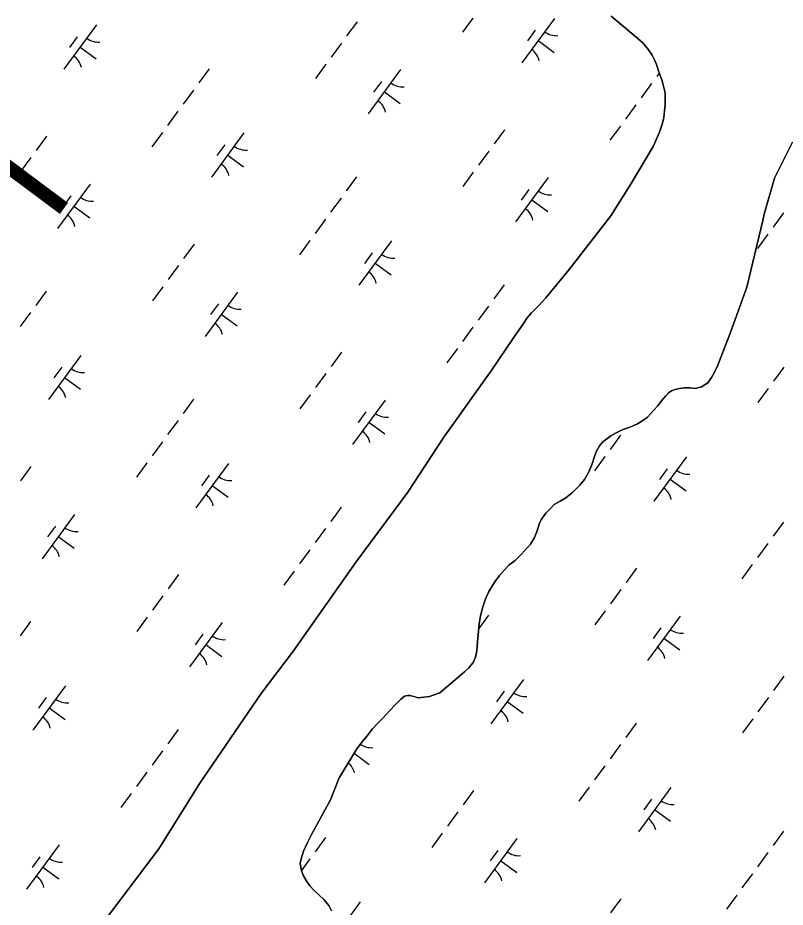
# Model space of a CAD drawing. Extents: x 3905714 to 3926767, y 183354 to 205755.
# Drawn here: x 3912083 to 3912781, y 190284 to 191093 of the extents above; entities that cross this region are included whole.
import ezdxf

# ---------------------------------------------------------------- set-up
doc = ezdxf.new("R2010")
doc.units = 0
for name, color, linetype in [('V-TOPO-GNAM-IDEN', 7, 'Continuous'), ('V-TOPO-SHOR', 7, 'Continuous'), ('V-WETL-SWMP', 7, 'Continuous')]:
    doc.layers.add(name, color=color, linetype=linetype)

msp = doc.modelspace()

# ---------------------------------------------------------------- linework, layer by layer
at = {"layer": 'V-TOPO-SHOR'}
for points in [[(3912641.97, 191079.18), (3912622.95, 191094.98)], [(3912154.58, 190261.66), (3912211.47, 190336.97), (3912248.73, 190396.81), (3912304.55, 190478.46), (3912333.92, 190517.43), (3912391.06, 190598.42), (3912438.21, 190661.57), (3912470.73, 190711.64), (3912513.79, 190772.28), (3912533.54, 190801.21), (3912543.81, 190816.27), (3912546.57, 190820.37), (3912550.52, 190825), (3912557.24, 190831.74), (3912563.7, 190838.61), (3912584.77, 190864.37), (3912622.7, 190913.26), (3912641.26, 190942.59), (3912661.4, 190976.4), (3912667.06, 190989.21), (3912669.68, 190997.4), (3912670.86, 191002.55), (3912671.64, 191008.89), (3912672.16, 191014.56), (3912672.15, 191025.25), (3912671.08, 191030.13), (3912669.49, 191035.93), (3912666.31, 191044.38), (3912664.19, 191050.97), (3912662.47, 191055.06), (3912660.35, 191059.54), (3912657.04, 191064.29), (3912652.02, 191070.61), (3912641.97, 191079.18)], [(3912762.4, 190914.63), (3912771.59, 190947.37), (3912788, 190980.21)], [(3912602.56, 190679.61), (3912605.45, 190686.61), (3912608.34, 190695.19), (3912609.66, 190699.02), (3912612.42, 190703.77), (3912615.58, 190707.47), (3912622.83, 190713.03), (3912627.71, 190715.81), (3912633.12, 190718.45), (3912641.69, 190721.37), (3912647.1, 190724.02), (3912650, 190725.74), (3912656.06, 190730.1), (3912661.59, 190736.05), (3912665.41, 190740.41), (3912668.71, 190744.51), (3912672.66, 190749.53), (3912675.29, 190752.17), (3912677.93, 190753.89), (3912681.23, 190755.22), (3912685.19, 190756.15), (3912689.67, 190756.81), (3912694.82, 190756.56), (3912699.57, 190756.17), (3912705.24, 190757.5), (3912710.91, 190761.07), (3912714.47, 190766.09), (3912716.83, 190770.32), (3912720.12, 190777.32), (3912731.95, 190807.82), (3912746.54, 190848.36), (3912761.09, 190908.95), (3912762.4, 190914.63)], [(3912368.69, 190280.57), (3912366.17, 190285.45), (3912361.67, 190290.85), (3912357.31, 190294.93), (3912352.42, 190299.41), (3912348.85, 190303.37), (3912346.08, 190307.32), (3912343.17, 190312.6), (3912341.44, 190316.95), (3912340.24, 190323.81), (3912340.9, 190327.9), (3912343.13, 190334.9), (3912346.42, 190342.29), (3912350.1, 190349.43), (3912367.6, 190381.65), (3912375.75, 190401.86), (3912391.68, 190428.01), (3912396.42, 190434.35), (3912400.63, 190439.64), (3912406.03, 190446.24), (3912410.64, 190451.4), (3912415.26, 190456.16), (3912421.58, 190463.03), (3912426.72, 190468.58), (3912431.59, 190473.34), (3912435.02, 190476.11), (3912437.79, 190476.78), (3912439.9, 190476.65), (3912443.73, 190475.6), (3912447.56, 190474.55), (3912457.85, 190475.89), (3912461.94, 190477.21), (3912467.08, 190479.2), (3912473.15, 190484.22), (3912477.1, 190487.66), (3912483.16, 190492.69), (3912489.62, 190498.24), (3912493.44, 190501.94), (3912497.39, 190506.83), (3912499.63, 190511.45), (3912500.81, 190517.39), (3912501.59, 190525.45), (3912502.1, 190531.91), (3912503.01, 190541.94), (3912504.06, 190549.07), (3912506.42, 190557.39), (3912508.39, 190563.86), (3912511.54, 190570.59), (3912514.31, 190575.35), (3912517.33, 190580.1), (3912521.42, 190585.92), (3912525.9, 190590.94), (3912530.38, 190595.7), (3912535.78, 190599.53), (3912538.02, 190601.91), (3912541.45, 190605.35), (3912544.34, 190608.39), (3912549.74, 190614.46), (3912552.9, 190619.75), (3912555.53, 190625.69), (3912556.72, 190629.65), (3912557.9, 190633.35), (3912559.74, 190637.18), (3912563.56, 190642.6), (3912567.77, 190646.96), (3912571.33, 190650.39), (3912576.74, 190653.44), (3912581.88, 190656.61), (3912587.81, 190661.37), (3912594.66, 190668.11), (3912598.75, 190673.27), (3912602.56, 190679.61)]]:
    msp.add_lwpolyline(points, dxfattribs=at)
at = {"layer": 'V-WETL-SWMP'}
for p, q in [((3912497.27, 191093.13), (3912487.81, 191080.23)), ((3912571.45, 191092.8), (3912541.9, 191052.47)), ((3912622.95, 191094.98), (3912641.97, 191079.18)), ((3912154.78, 191086.98), (3912125.23, 191046.65)), ((3912391.85, 191089.84), (3912382.4, 191076.93)), ((3912137.32, 191076.21), (3912130.23, 191066.53)), ((3912554, 191082.04), (3912546.9, 191072.36)), ((3912641.97, 191079.18), (3912652.02, 191070.61)), ((3912377.67, 191070.48), (3912368.21, 191057.57)), ((3912556.67, 191072.64), (3912571.19, 191062)), ((3912652.02, 191070.61), (3912657.04, 191064.29)), ((3912140, 191066.81), (3912154.52, 191056.17)), ((3912657.04, 191064.29), (3912660.35, 191059.54)), ((3912660.35, 191059.54), (3912662.47, 191055.06)), ((3912662.47, 191055.06), (3912664.19, 191050.97)), ((3912257.32, 191047.08), (3912247.87, 191034.17)), ((3912363.49, 191051.12), (3912354.03, 191038.21)), ((3912431.49, 191046.29), (3912401.94, 191005.96)), ((3912664.19, 191050.97), (3912666.31, 191044.38)), ((3912666.8, 191043.08), (3912664.54, 191040)), ((3912666.31, 191044.38), (3912669.49, 191035.93)), ((3912414.04, 191035.52), (3912406.95, 191025.84)), ((3912669.49, 191035.93), (3912671.08, 191030.13)), ((3912243.14, 191027.72), (3912233.68, 191014.81)), ((3912659.81, 191033.55), (3912650.36, 191020.64)), ((3912671.08, 191030.13), (3912672.15, 191025.25)), ((3912416.72, 191026.12), (3912431.24, 191015.48)), ((3912672.15, 191025.25), (3912672.16, 191014.56)), ((3912645.63, 191014.19), (3912636.17, 191001.28)), ((3912672.16, 191014.56), (3912671.64, 191008.89)), ((3912228.96, 191008.36), (3912219.5, 190995.45)), ((3912671.64, 191008.89), (3912670.86, 191002.55)), ((3912631.44, 190994.83), (3912621.99, 190981.92)), ((3912669.68, 190997.4), (3912667.06, 190989.21)), ((3912670.86, 191002.55), (3912669.68, 190997.4)), ((3912214.77, 190989), (3912205.32, 190976.09)), ((3912288.95, 190988.67), (3912259.4, 190948.34)), ((3912526.03, 190991.53), (3912516.58, 190978.63)), ((3912667.06, 190989.21), (3912661.4, 190976.4)), ((3912109.36, 190985.71), (3912099.9, 190972.8)), ((3912788, 190980.21), (3912771.59, 190947.37)), ((3912271.5, 190977.91), (3912264.41, 190968.23)), ((3912511.85, 190972.17), (3912502.39, 190959.27)), ((3912661.4, 190976.4), (3912641.26, 190942.59)), ((3912095.18, 190966.35), (3912085.72, 190953.44)), ((3912274.18, 190968.51), (3912288.7, 190957.87)), ((3912391.5, 190948.78), (3912382.05, 190935.87)), ((3912497.66, 190952.81), (3912488.21, 190939.91)), ((3912565.67, 190947.98), (3912536.12, 190907.65)), ((3912771.59, 190947.37), (3912762.4, 190914.63)), ((3912149, 190942.16), (3912119.45, 190901.82)), ((3912641.26, 190942.59), (3912622.7, 190913.26)), ((3912131.55, 190931.39), (3912124.46, 190921.71)), ((3912548.22, 190937.22), (3912541.13, 190927.54)), ((3912134.23, 190921.99), (3912148.75, 190911.35)), ((3912377.32, 190929.42), (3912367.86, 190916.51)), ((3912550.9, 190927.82), (3912565.42, 190917.18)), ((3912762.4, 190914.63), (3912761.09, 190908.95)), ((3912779.81, 190915.88), (3912770.35, 190902.97)), ((3912363.13, 190910.06), (3912353.68, 190897.15)), ((3912622.7, 190913.26), (3912584.77, 190864.38)), ((3912761.09, 190908.95), (3912746.54, 190848.36)), ((3912348.95, 190890.7), (3912339.49, 190877.79)), ((3912423.13, 190890.37), (3912393.58, 190850.03)), ((3912765.62, 190896.52), (3912756.17, 190883.61)), ((3912243.54, 190887.4), (3912234.08, 190874.5)), ((3912405.68, 190879.6), (3912398.59, 190869.92)), ((3912229.35, 190868.04), (3912219.9, 190855.14)), ((3912408.36, 190870.2), (3912422.88, 190859.56)), ((3912584.77, 190864.38), (3912563.7, 190838.61)), ((3912525.68, 190850.47), (3912516.23, 190837.56)), ((3912109.01, 190844.64), (3912099.55, 190831.74)), ((3912215.17, 190848.68), (3912205.71, 190835.78)), ((3912283.18, 190843.85), (3912253.63, 190803.52)), ((3912746.54, 190848.36), (3912731.95, 190807.82)), ((3912265.73, 190833.09), (3912258.63, 190823.41)), ((3912563.7, 190838.61), (3912557.24, 190831.74)), ((3912094.82, 190825.28), (3912085.37, 190812.38)), ((3912511.5, 190831.11), (3912502.04, 190818.2)), ((3912550.52, 190824.99), (3912546.57, 190820.37)), ((3912557.24, 190831.74), (3912550.52, 190824.99)), ((3912268.4, 190823.69), (3912282.92, 190813.05)), ((3912546.57, 190820.37), (3912543.81, 190816.27)), ((3912497.31, 190811.75), (3912487.86, 190798.84)), ((3912543.81, 190816.27), (3912533.54, 190801.21)), ((3912533.54, 190801.21), (3912513.79, 190772.28)), ((3912731.95, 190807.82), (3912720.12, 190777.32)), ((3912483.13, 190792.39), (3912473.67, 190779.48)), ((3912140.64, 190786.24), (3912111.09, 190745.9)), ((3912377.72, 190789.1), (3912368.26, 190776.19)), ((3912720.12, 190777.32), (3912716.83, 190770.32)), ((3912123.19, 190775.47), (3912116.1, 190765.79)), ((3912363.53, 190769.74), (3912354.08, 190756.83)), ((3912513.79, 190772.28), (3912470.73, 190711.64)), ((3912716.83, 190770.32), (3912714.47, 190766.09)), ((3912780.21, 190775.56), (3912770.75, 190762.66)), ((3912125.87, 190766.07), (3912140.39, 190755.43)), ((3912710.91, 190761.07), (3912705.24, 190757.5)), ((3912714.47, 190766.09), (3912710.91, 190761.07)), ((3912675.29, 190752.17), (3912672.66, 190749.53)), ((3912677.93, 190753.89), (3912675.29, 190752.17)), ((3912681.23, 190755.22), (3912677.93, 190753.89)), ((3912685.19, 190756.15), (3912681.23, 190755.22)), ((3912689.67, 190756.81), (3912685.19, 190756.15)), ((3912694.82, 190756.56), (3912689.67, 190756.81)), ((3912699.57, 190756.17), (3912694.82, 190756.56)), ((3912705.24, 190757.5), (3912699.57, 190756.17)), ((3912766.02, 190756.2), (3912756.57, 190743.3)), ((3912243.19, 190746.34), (3912233.73, 190733.43)), ((3912349.35, 190750.38), (3912339.89, 190737.47)), ((3912417.36, 190745.55), (3912387.81, 190705.21)), ((3912668.71, 190744.51), (3912665.41, 190740.41)), ((3912672.66, 190749.53), (3912668.71, 190744.51)), ((3912661.59, 190736.05), (3912656.06, 190730.1)), ((3912665.41, 190740.41), (3912661.59, 190736.05)), ((3912399.91, 190734.78), (3912392.81, 190725.1)), ((3912656.06, 190730.1), (3912650, 190725.74)), ((3912229, 190726.98), (3912219.55, 190714.07)), ((3912402.58, 190725.38), (3912417.1, 190714.74)), ((3912641.69, 190721.37), (3912633.12, 190718.45)), ((3912647.1, 190724.02), (3912641.69, 190721.37)), ((3912650, 190725.74), (3912647.1, 190724.02)), ((3912470.73, 190711.64), (3912438.21, 190661.57)), ((3912622.83, 190713.03), (3912615.58, 190707.47)), ((3912631.49, 190713.44), (3912622.04, 190700.54)), ((3912627.71, 190715.81), (3912622.83, 190713.03)), ((3912633.12, 190718.45), (3912627.71, 190715.81)), ((3912214.82, 190707.62), (3912205.36, 190694.71)), ((3912612.42, 190703.77), (3912609.66, 190699.02)), ((3912615.58, 190707.47), (3912612.42, 190703.77)), ((3912608.34, 190695.19), (3912605.45, 190686.61)), ((3912609.66, 190699.02), (3912608.34, 190695.19)), ((3912200.64, 190688.26), (3912191.18, 190675.35)), ((3912274.82, 190687.93), (3912245.27, 190647.6)), ((3912617.31, 190694.08), (3912607.85, 190681.18)), ((3912691.49, 190693.76), (3912661.94, 190653.42)), ((3912095.22, 190684.97), (3912085.77, 190672.06)), ((3912602.56, 190679.61), (3912598.75, 190673.27)), ((3912605.45, 190686.61), (3912602.56, 190679.61)), ((3912674.04, 190682.99), (3912666.95, 190673.31)), ((3912257.37, 190677.16), (3912250.27, 190667.48)), ((3912598.75, 190673.27), (3912594.66, 190668.11)), ((3912676.72, 190673.59), (3912691.24, 190662.95)), ((3912260.04, 190667.76), (3912274.56, 190657.13)), ((3912594.66, 190668.11), (3912587.81, 190661.37)), ((3912438.21, 190661.57), (3912391.07, 190598.42)), ((3912581.88, 190656.61), (3912576.74, 190653.44)), ((3912587.81, 190661.37), (3912581.88, 190656.61)), ((3912377.37, 190648.03), (3912367.91, 190635.13)), ((3912567.77, 190646.96), (3912563.56, 190642.6)), ((3912571.33, 190650.39), (3912567.77, 190646.96)), ((3912576.74, 190653.44), (3912571.33, 190650.39)), ((3912134.87, 190641.42), (3912105.31, 190601.08)), ((3912563.56, 190642.6), (3912559.74, 190637.18)), ((3912117.41, 190630.65), (3912110.32, 190620.97)), ((3912557.9, 190633.35), (3912556.72, 190629.65)), ((3912559.74, 190637.18), (3912557.9, 190633.35)), ((3912779.86, 190634.5), (3912770.4, 190621.59)), ((3912363.18, 190628.67), (3912353.73, 190615.77)), ((3912555.53, 190625.69), (3912552.9, 190619.75)), ((3912556.72, 190629.65), (3912555.53, 190625.69)), ((3912120.09, 190621.25), (3912134.61, 190610.61)), ((3912549.75, 190614.46), (3912544.34, 190608.39)), ((3912552.9, 190619.75), (3912549.75, 190614.46)), ((3912551.03, 190616.62), (3912551.28, 190616.44)), ((3912765.67, 190615.14), (3912756.22, 190602.23)), ((3912349, 190609.31), (3912339.54, 190596.41)), ((3912544.34, 190608.39), (3912541.45, 190605.35)), ((3912391.07, 190598.42), (3912333.92, 190517.43)), ((3912535.78, 190599.53), (3912530.38, 190595.7)), ((3912538.02, 190601.91), (3912535.78, 190599.53)), ((3912541.45, 190605.35), (3912538.02, 190601.91)), ((3912334.82, 190589.95), (3912325.36, 190577.05)), ((3912525.9, 190590.94), (3912521.42, 190585.92)), ((3912530.38, 190595.7), (3912525.9, 190590.94)), ((3912646.08, 190592.49), (3912636.62, 190579.58)), ((3912751.49, 190595.78), (3912742.03, 190582.87)), ((3912229.4, 190586.66), (3912219.95, 190573.75)), ((3912521.42, 190585.92), (3912517.33, 190580.1)), ((3912514.31, 190575.35), (3912511.54, 190570.59)), ((3912517.33, 190580.1), (3912514.31, 190575.35)), ((3912215.22, 190567.3), (3912205.76, 190554.39)), ((3912511.54, 190570.59), (3912508.39, 190563.86)), ((3912631.89, 190573.13), (3912622.44, 190560.22)), ((3912506.42, 190557.39), (3912504.06, 190549.07)), ((3912508.39, 190563.86), (3912506.42, 190557.39)), ((3912511.55, 190549.73), (3912502.61, 190537.53)), ((3912617.71, 190553.77), (3912608.25, 190540.86)), ((3912094.87, 190543.9), (3912085.42, 190530.99)), ((3912201.04, 190547.94), (3912191.58, 190535.03)), ((3912269.04, 190543.11), (3912239.49, 190502.78)), ((3912503.01, 190541.94), (3912502.1, 190531.91)), ((3912504.06, 190549.07), (3912503.01, 190541.94)), ((3912685.72, 190548.93), (3912656.17, 190508.6)), ((3912668.26, 190538.17), (3912661.17, 190528.49)), ((3912251.59, 190532.34), (3912244.5, 190522.66)), ((3912501.58, 190525.44), (3912500.81, 190517.39)), ((3912502.1, 190531.91), (3912501.58, 190525.44)), ((3912670.94, 190528.77), (3912685.46, 190518.13)), ((3912254.27, 190522.94), (3912268.79, 190512.3)), ((3912333.92, 190517.43), (3912304.55, 190478.46)), ((3912500.81, 190517.39), (3912499.63, 190511.45)), ((3912499.63, 190511.45), (3912497.39, 190506.83)), ((3912493.44, 190501.94), (3912489.62, 190498.24)), ((3912497.39, 190506.83), (3912493.44, 190501.94)), ((3912483.16, 190492.69), (3912477.1, 190487.66)), ((3912489.62, 190498.24), (3912483.16, 190492.69)), ((3912780.26, 190494.18), (3912770.8, 190481.27)), ((3912126.51, 190485.49), (3912096.96, 190445.16)), ((3912477.1, 190487.66), (3912473.15, 190484.22)), ((3912543.18, 190491.32), (3912513.63, 190450.98)), ((3912304.55, 190478.46), (3912248.73, 190396.81)), ((3912437.79, 190476.78), (3912435.02, 190476.11)), ((3912439.9, 190476.65), (3912437.79, 190476.78)), ((3912447.56, 190474.55), (3912439.9, 190476.65)), ((3912461.94, 190477.21), (3912457.85, 190475.89)), ((3912467.08, 190479.2), (3912461.94, 190477.21)), ((3912473.15, 190484.22), (3912467.08, 190479.2)), ((3912525.73, 190480.55), (3912518.63, 190470.87)), ((3912109.05, 190474.73), (3912101.96, 190465.05)), ((3912426.72, 190468.58), (3912421.58, 190463.03)), ((3912431.59, 190473.34), (3912426.72, 190468.58)), ((3912435.02, 190476.11), (3912431.59, 190473.34)), ((3912457.85, 190475.89), (3912447.56, 190474.55)), ((3912528.4, 190471.15), (3912542.92, 190460.51)), ((3912766.07, 190474.82), (3912756.62, 190461.91)), ((3912111.73, 190465.33), (3912126.25, 190454.69)), ((3912421.58, 190463.03), (3912415.26, 190456.16)), ((3912415.26, 190456.16), (3912410.65, 190451.4)), ((3912751.89, 190455.46), (3912742.43, 190442.55)), ((3912229.05, 190445.6), (3912219.6, 190432.69)), ((3912406.03, 190446.24), (3912400.63, 190439.64)), ((3912410.65, 190451.4), (3912406.03, 190446.24)), ((3912645.73, 190451.42), (3912636.27, 190438.51)), ((3912400.63, 190439.64), (3912396.42, 190434.35)), ((3912391.68, 190428.01), (3912375.75, 190401.86)), ((3912396.42, 190434.35), (3912391.68, 190428.01)), ((3912631.54, 190432.06), (3912622.09, 190419.15)), ((3912214.87, 190426.24), (3912205.41, 190413.33)), ((3912389.26, 190424.04), (3912402.97, 190414)), ((3912617.36, 190412.7), (3912607.9, 190399.79)), ((3912200.69, 190406.88), (3912191.23, 190393.97)), ((3912248.73, 190396.81), (3912211.47, 190336.97)), ((3912375.75, 190401.86), (3912367.6, 190381.65)), ((3912186.5, 190387.52), (3912177.05, 190374.61)), ((3912497.76, 190390.05), (3912488.31, 190377.14)), ((3912603.17, 190393.34), (3912593.72, 190380.43)), ((3912677.36, 190393.01), (3912647.81, 190352.68)), ((3912367.6, 190381.65), (3912350.1, 190349.43)), ((3912659.9, 190382.25), (3912652.81, 190372.57)), ((3912662.58, 190372.85), (3912677.1, 190362.21)), ((3912483.58, 190370.69), (3912474.12, 190357.78)), ((3912350.1, 190349.43), (3912346.42, 190342.29)), ((3912363.23, 190347.29), (3912353.78, 190334.38)), ((3912469.39, 190351.33), (3912459.94, 190338.42)), ((3912779.91, 190353.11), (3912770.45, 190340.21)), ((3912120.73, 190340.67), (3912091.18, 190300.34)), ((3912346.42, 190342.29), (3912343.13, 190334.9)), ((3912537.4, 190346.5), (3912507.85, 190306.16)), ((3912211.47, 190336.97), (3912154.58, 190261.66)), ((3912343.13, 190334.9), (3912340.9, 190327.9)), ((3912519.95, 190335.73), (3912512.86, 190326.05)), ((3912765.72, 190333.75), (3912756.27, 190320.85)), ((3912103.28, 190329.91), (3912096.19, 190320.23)), ((3912340.9, 190327.9), (3912340.24, 190323.81)), ((3912340.24, 190323.81), (3912341.44, 190316.95)), ((3912349.05, 190327.93), (3912341.36, 190317.43)), ((3912522.63, 190326.33), (3912537.15, 190315.69)), ((3912105.95, 190320.51), (3912120.47, 190309.87)), ((3912341.44, 190316.95), (3912343.16, 190312.6)), ((3912343.16, 190312.6), (3912346.08, 190307.32)), ((3912346.08, 190307.32), (3912348.85, 190303.37)), ((3912751.54, 190314.39), (3912742.08, 190301.49)), ((3912348.85, 190303.37), (3912352.42, 190299.41)), ((3912352.42, 190299.41), (3912357.31, 190294.93)), ((3912357.31, 190294.93), (3912361.67, 190290.85)), ((3912361.67, 190290.85), (3912366.17, 190285.45)), ((3912631.94, 190291.74), (3912622.49, 190278.84)), ((3912737.35, 190295.03), (3912727.9, 190282.13)), ((3912394.86, 190288.88), (3912365.31, 190248.55)), ((3912366.17, 190285.45), (3912368.68, 190280.57))]:
    msp.add_line(p, q, dxfattribs=at)
for centre, start, end in [((3912573.19, 191094.78), 232.99998, 274.54364), ((3912156.52, 191088.95), 232.99998, 274.54364), ((3912540.54, 191050.22), 12.99998, 54.54364), ((3912123.87, 191044.39), 12.99998, 54.54364), ((3912433.23, 191048.26), 232.99998, 274.54364), ((3912400.59, 191003.7), 12.99998, 54.54364), ((3912290.7, 190990.65), 232.99998, 274.54364), ((3912258.05, 190946.08), 12.99998, 54.54364), ((3912150.74, 190944.13), 232.99998, 274.54364), ((3912567.41, 190949.96), 232.99998, 274.54364), ((3912118.09, 190899.57), 12.99998, 54.54364), ((3912534.77, 190905.39), 12.99998, 54.54364), ((3912424.88, 190892.34), 232.99998, 274.54364), ((3912392.23, 190847.78), 12.99998, 54.54364), ((3912284.92, 190845.83), 232.99998, 274.54364), ((3912252.27, 190801.26), 12.99998, 54.54364), ((3912142.38, 190788.21), 232.99998, 274.54364), ((3912109.73, 190743.65), 12.99998, 54.54364), ((3912419.1, 190747.52), 232.99998, 274.54364), ((3912386.45, 190702.96), 12.99998, 54.54364), ((3912693.23, 190695.73), 232.99998, 274.54364), ((3912276.56, 190689.9), 232.99998, 274.54364), ((3912660.59, 190651.17), 12.99998, 54.54364), ((3912243.91, 190645.34), 12.99998, 54.54364), ((3912136.61, 190643.39), 232.99998, 274.54364), ((3912103.96, 190598.83), 12.99998, 54.54364), ((3912687.46, 190550.91), 232.99998, 274.54364), ((3912270.79, 190545.08), 232.99998, 274.54364), ((3912654.81, 190506.35), 12.99998, 54.54364), ((3912238.14, 190500.52), 12.99998, 54.54364), ((3912544.92, 190493.29), 232.99998, 274.54364), ((3912128.25, 190487.47), 232.99998, 274.54364), ((3912512.27, 190448.73), 12.99998, 54.54364), ((3912095.6, 190442.9), 12.99998, 54.54364), ((3912404.96, 190446.78), 235.15334, 274.54364), ((3912372.32, 190402.21), 12.99998, 48.46264), ((3912679.1, 190394.99), 232.99998, 274.54364), ((3912646.45, 190350.42), 12.99998, 54.54364), ((3912539.14, 190348.47), 232.99998, 274.54364), ((3912122.47, 190342.65), 232.99998, 274.54364), ((3912506.5, 190303.91), 12.99998, 54.54364), ((3912089.82, 190298.08), 12.99998, 54.54364)]:
    msp.add_arc(centre, 17.62, start, end, dxfattribs=at)

# ---------------------------------------------------------------- texts
at = {"layer": 'V-TOPO-GNAM-IDEN'}
msp.add_text('LA.', height=100, rotation=233.27322, dxfattribs=at).set_placement((3912055.37, 190993.53))

doc.saveas('drawing.dxf')
